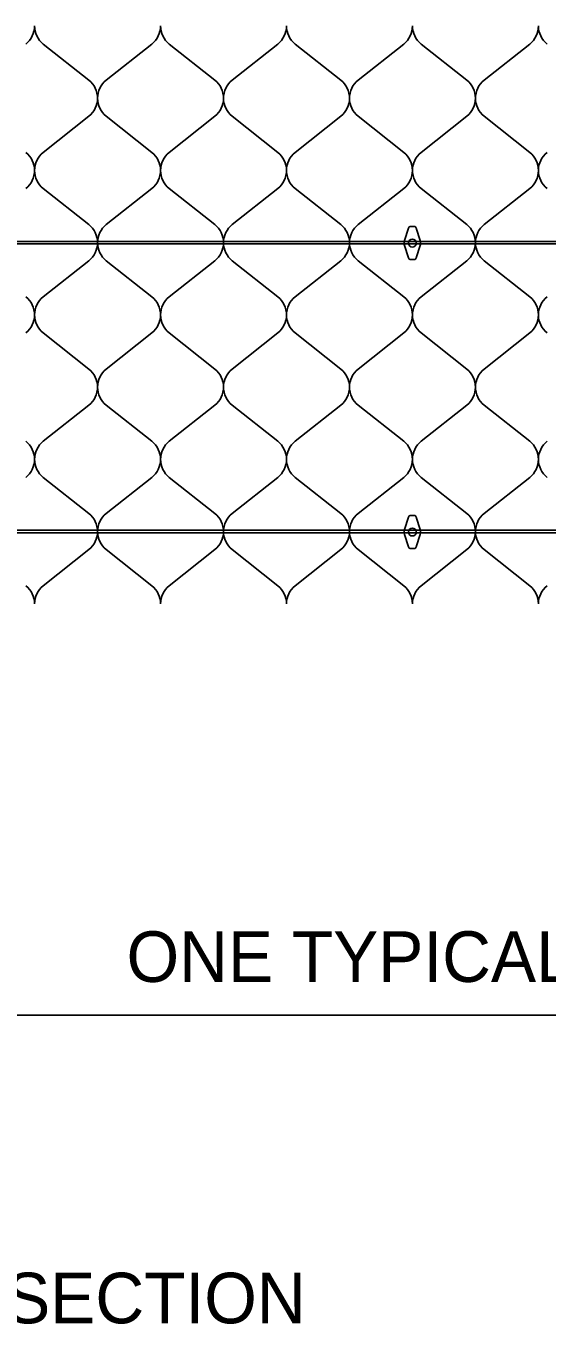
# Model space of a CAD drawing. Extents: x 638850 to 644908, y 297188 to 298900.
# Drawn here: x 641377.6 to 641405.3, y 298214 to 298282.9 of the extents above; entities that cross this region are included whole.
import ezdxf

# ---------------------------------------------------------------- set-up
doc = ezdxf.new("R2010")
doc.units = 0
for name, color, linetype in [('2', 7, 'Continuous'), ('4', 7, 'Continuous'), ('5', 7, 'Continuous'), ('7', 7, 'Continuous'), ('8', 7, 'Continuous')]:
    doc.layers.add(name, color=color, linetype=linetype)

msp = doc.modelspace()

# ---------------------------------------------------------------- linework, layer by layer
at = {"layer": '2'}
for p, q in [((641378.485, 298281.977), (641380.918, 298280.059)), ((641381.834, 298280.059), (641384.266, 298281.977)), ((641385.184, 298281.977), (641387.616, 298280.059)), ((641388.532, 298280.059), (641390.964, 298281.977)), ((641391.882, 298281.977), (641394.314, 298280.059)), ((641395.23, 298280.059), (641397.663, 298281.977)), ((641398.58, 298281.977), (641401.012, 298280.059)), ((641401.929, 298280.059), (641404.361, 298281.977)), ((641380.918, 298278.139), (641378.485, 298276.22)), ((641384.266, 298276.22), (641381.834, 298278.139)), ((641387.616, 298278.139), (641385.184, 298276.22)), ((641390.964, 298276.22), (641388.532, 298278.139)), ((641394.314, 298278.139), (641391.882, 298276.22)), ((641397.663, 298276.22), (641395.23, 298278.139)), ((641401.012, 298278.139), (641398.58, 298276.22)), ((641404.361, 298276.22), (641401.929, 298278.139)), ((641378.485, 298274.3), (641380.918, 298272.382)), ((641381.834, 298272.382), (641384.266, 298274.3)), ((641385.184, 298274.3), (641387.616, 298272.382)), ((641388.532, 298272.382), (641390.964, 298274.3)), ((641391.882, 298274.3), (641394.314, 298272.382)), ((641395.23, 298272.382), (641397.663, 298274.3)), ((641398.58, 298274.3), (641401.012, 298272.382)), ((641401.929, 298272.382), (641404.361, 298274.3)), ((641380.918, 298270.462), (641378.485, 298268.543)), ((641384.266, 298268.543), (641381.834, 298270.462)), ((641387.616, 298270.462), (641385.184, 298268.543)), ((641390.964, 298268.543), (641388.532, 298270.462)), ((641394.314, 298270.462), (641391.882, 298268.543)), ((641397.663, 298268.543), (641395.23, 298270.462)), ((641401.012, 298270.462), (641398.58, 298268.543)), ((641404.361, 298268.543), (641401.929, 298270.462)), ((641378.485, 298266.623), (641380.918, 298264.705)), ((641381.834, 298264.705), (641384.266, 298266.623)), ((641385.184, 298266.623), (641387.616, 298264.705)), ((641388.532, 298264.705), (641390.964, 298266.623)), ((641391.882, 298266.623), (641394.314, 298264.705)), ((641395.23, 298264.705), (641397.663, 298266.623)), ((641398.58, 298266.623), (641401.012, 298264.705)), ((641401.929, 298264.705), (641404.361, 298266.623)), ((641380.918, 298262.785), (641378.485, 298260.866)), ((641384.266, 298260.866), (641381.834, 298262.785)), ((641387.616, 298262.785), (641385.184, 298260.866)), ((641390.964, 298260.866), (641388.532, 298262.785)), ((641394.314, 298262.785), (641391.882, 298260.866)), ((641397.663, 298260.866), (641395.23, 298262.785)), ((641401.012, 298262.785), (641398.58, 298260.866)), ((641404.361, 298260.866), (641401.929, 298262.785)), ((641378.485, 298258.948), (641380.918, 298257.03)), ((641381.834, 298257.03), (641384.266, 298258.948)), ((641385.184, 298258.948), (641387.616, 298257.03)), ((641388.532, 298257.03), (641390.964, 298258.948)), ((641391.882, 298258.948), (641394.314, 298257.03)), ((641395.23, 298257.03), (641397.663, 298258.948)), ((641398.58, 298258.948), (641401.012, 298257.03)), ((641401.929, 298257.03), (641404.361, 298258.948)), ((641380.918, 298255.11), (641378.485, 298253.192)), ((641384.266, 298253.192), (641381.834, 298255.11)), ((641387.616, 298255.11), (641385.184, 298253.192)), ((641390.964, 298253.192), (641388.532, 298255.11)), ((641394.314, 298255.11), (641391.882, 298253.192)), ((641397.663, 298253.192), (641395.23, 298255.11)), ((641401.012, 298255.11), (641398.58, 298253.192)), ((641404.361, 298253.192), (641401.929, 298255.11))]:
    msp.add_line(p, q, dxfattribs=at)
for centre, start, end in [((641376.792, 298282.937), 308.94823, 0), ((641379.261, 298282.937), 180, 231.05177), ((641383.49, 298282.937), 308.94823, 0), ((641385.96, 298282.937), 180, 231.05177), ((641390.188, 298282.937), 308.94823, 0), ((641392.658, 298282.937), 180, 231.05177), ((641396.887, 298282.937), 308.94823, 0), ((641399.356, 298282.937), 180, 231.05177), ((641403.585, 298282.937), 308.94823, 0), ((641406.054, 298282.937), 180, 231.05177), ((641380.141, 298279.099), 0, 51.05177), ((641382.61, 298279.099), 128.94823, 180), ((641386.839, 298279.099), 0, 51.05177), ((641389.309, 298279.099), 128.94823, 180), ((641393.538, 298279.099), 0, 51.05177), ((641396.007, 298279.099), 128.94823, 180), ((641400.236, 298279.099), 0, 51.05177), ((641402.705, 298279.099), 128.94823, 180), ((641380.141, 298279.099), 308.94823, 0), ((641382.61, 298279.099), 180, 231.05177), ((641386.839, 298279.099), 308.94823, 0), ((641389.309, 298279.099), 180, 231.05177), ((641393.538, 298279.099), 308.94823, 0), ((641396.007, 298279.099), 180, 231.05177), ((641400.236, 298279.099), 308.94823, 0), ((641402.705, 298279.099), 180, 231.05177), ((641376.792, 298275.26), 0, 51.05177), ((641379.261, 298275.26), 128.94823, 180), ((641383.49, 298275.26), 0, 51.05177), ((641385.96, 298275.26), 128.94823, 180), ((641390.188, 298275.26), 0, 51.05177), ((641392.658, 298275.26), 128.94823, 180), ((641396.887, 298275.26), 0, 51.05177), ((641399.356, 298275.26), 128.94823, 180), ((641403.585, 298275.26), 0, 51.05177), ((641406.054, 298275.26), 128.94823, 180), ((641376.792, 298275.26), 308.94823, 0), ((641379.261, 298275.26), 180, 231.05177), ((641383.49, 298275.26), 308.94823, 0), ((641385.96, 298275.26), 180, 231.05177), ((641390.188, 298275.26), 308.94823, 0), ((641392.658, 298275.26), 180, 231.05177), ((641396.887, 298275.26), 308.94823, 0), ((641399.356, 298275.26), 180, 231.05177), ((641403.585, 298275.26), 308.94823, 0), ((641406.054, 298275.26), 180, 231.05177), ((641380.141, 298271.422), 0, 51.05177), ((641382.61, 298271.422), 128.94823, 180), ((641386.839, 298271.422), 0, 51.05177), ((641389.309, 298271.422), 128.94823, 180), ((641393.538, 298271.422), 0, 51.05177), ((641396.007, 298271.422), 128.94823, 180), ((641400.236, 298271.422), 0, 51.05177), ((641402.705, 298271.422), 128.94823, 180), ((641380.141, 298271.422), 308.94823, 0), ((641382.61, 298271.422), 180, 231.05177), ((641386.839, 298271.422), 308.94823, 0), ((641389.309, 298271.422), 180, 231.05177), ((641393.538, 298271.422), 308.94823, 0), ((641396.007, 298271.422), 180, 231.05177), ((641400.236, 298271.422), 308.94823, 0), ((641402.705, 298271.422), 180, 231.05177), ((641376.792, 298267.583), 0, 51.05177), ((641379.261, 298267.583), 128.94823, 180), ((641383.49, 298267.583), 0, 51.05177), ((641385.96, 298267.583), 128.94823, 180), ((641390.188, 298267.583), 0, 51.05177), ((641392.658, 298267.583), 128.94823, 180), ((641396.887, 298267.583), 0, 51.05177), ((641399.356, 298267.583), 128.94823, 180), ((641403.585, 298267.583), 0, 51.05177), ((641406.054, 298267.583), 128.94823, 180), ((641376.792, 298267.583), 308.94823, 0), ((641379.261, 298267.583), 180, 231.05177), ((641383.49, 298267.583), 308.94823, 0), ((641385.96, 298267.583), 180, 231.05177), ((641390.188, 298267.583), 308.94823, 0), ((641392.658, 298267.583), 180, 231.05177), ((641396.887, 298267.583), 308.94823, 0), ((641399.356, 298267.583), 180, 231.05177), ((641403.585, 298267.583), 308.94823, 0), ((641406.054, 298267.583), 180, 231.05177), ((641380.141, 298263.745), 0, 51.05177), ((641382.61, 298263.745), 128.94823, 180), ((641386.839, 298263.745), 0, 51.05177), ((641389.309, 298263.745), 128.94823, 180), ((641393.538, 298263.745), 0, 51.05177), ((641396.007, 298263.745), 128.94823, 180), ((641400.236, 298263.745), 0, 51.05177), ((641402.705, 298263.745), 128.94823, 180), ((641380.141, 298263.745), 308.94823, 0), ((641382.61, 298263.745), 180, 231.05177), ((641386.839, 298263.745), 308.94823, 0), ((641389.309, 298263.745), 180, 231.05177), ((641393.538, 298263.745), 308.94823, 0), ((641396.007, 298263.745), 180, 231.05177), ((641400.236, 298263.745), 308.94823, 0), ((641402.705, 298263.745), 180, 231.05177), ((641376.792, 298259.906), 0, 51.05177), ((641379.261, 298259.906), 128.94823, 180), ((641383.49, 298259.906), 0, 51.05177), ((641385.96, 298259.906), 128.94823, 180), ((641390.188, 298259.906), 0, 51.05177), ((641392.658, 298259.906), 128.94823, 180), ((641396.887, 298259.906), 0, 51.05177), ((641399.356, 298259.906), 128.94823, 180), ((641403.585, 298259.906), 0, 51.05177), ((641406.054, 298259.906), 128.94823, 180), ((641376.792, 298259.908), 308.94823, 0), ((641379.261, 298259.908), 180, 231.05177), ((641383.49, 298259.908), 308.94823, 0), ((641385.96, 298259.908), 180, 231.05177), ((641390.188, 298259.908), 308.94823, 0), ((641392.658, 298259.908), 180, 231.05177), ((641396.887, 298259.908), 308.94823, 0), ((641399.356, 298259.908), 180, 231.05177), ((641403.585, 298259.908), 308.94823, 0), ((641406.054, 298259.908), 180, 231.05177), ((641380.141, 298256.07), 0, 51.05177), ((641382.61, 298256.07), 128.94823, 180), ((641386.839, 298256.07), 0, 51.05177), ((641389.309, 298256.07), 128.94823, 180), ((641393.538, 298256.07), 0, 51.05177), ((641396.007, 298256.07), 128.94823, 180), ((641400.236, 298256.07), 0, 51.05177), ((641402.705, 298256.07), 128.94823, 180), ((641380.141, 298256.07), 308.94823, 0), ((641382.61, 298256.07), 180, 231.05177), ((641386.839, 298256.07), 308.94823, 0), ((641389.309, 298256.07), 180, 231.05177), ((641393.538, 298256.07), 308.94823, 0), ((641396.007, 298256.07), 180, 231.05177), ((641400.236, 298256.07), 308.94823, 0), ((641402.705, 298256.07), 180, 231.05177), ((641376.792, 298252.232), 0, 51.05177), ((641379.261, 298252.232), 128.94823, 180), ((641383.49, 298252.232), 0, 51.05177), ((641385.96, 298252.232), 128.94823, 180), ((641390.188, 298252.232), 0, 51.05177), ((641392.658, 298252.232), 128.94823, 180), ((641396.887, 298252.232), 0, 51.05177), ((641399.356, 298252.232), 128.94823, 180), ((641403.585, 298252.232), 0, 51.05177), ((641406.054, 298252.232), 128.94823, 180)]:
    msp.add_arc(centre, 1.235, start, end, dxfattribs=at)
at = {"layer": '5'}
for points in [[(641339.533, 298271.491), (641564.457, 298271.491), (641564.457, 298271.356), (641339.533, 298271.356)], [(641339.533, 298256.137), (641564.457, 298256.137), (641564.457, 298256.002), (641339.533, 298256.002)]]:
    msp.add_lwpolyline(points, close=True, dxfattribs=at)
at = {"layer": '7'}
msp.add_line((641341.167, 298230.373), (641535.445, 298230.373), dxfattribs=at)
at = {"layer": '8'}
for p, q in [((641397.906, 298272.185), (641397.698, 298271.534)), ((641398.201, 298272.28), (641398.033, 298272.28)), ((641398.535, 298271.534), (641398.327, 298272.185)), ((641397.906, 298270.614), (641397.698, 298271.264)), ((641398.535, 298271.264), (641398.327, 298270.614)), ((641398.201, 298270.519), (641398.033, 298270.519)), ((641397.906, 298256.829), (641397.698, 298256.178)), ((641398.201, 298256.923), (641398.033, 298256.923)), ((641398.535, 298256.178), (641398.327, 298256.829)), ((641397.906, 298255.257), (641397.698, 298255.908)), ((641398.535, 298255.908), (641398.327, 298255.257)), ((641398.201, 298255.163), (641398.033, 298255.163))]:
    msp.add_line(p, q, dxfattribs=at)
for centre in [(641398.117, 298271.399), (641398.117, 298256.043)]:
    msp.add_circle(centre, 0.209, dxfattribs=at)
for centre, radius, start, end in [((641398.034, 298272.145), 0.135, 89.99993, 162.29798), ((641398.199, 298272.145), 0.135, 17.70205, 89.99998), ((641398.117, 298271.399), 0.44, 162.29741, 197.70221), ((641398.117, 298271.399), 0.44, 342.29748, 17.70215), ((641398.034, 298270.654), 0.135, 197.70195, 270.00005), ((641398.199, 298270.654), 0.135, 269.99995, 342.2979), ((641398.034, 298256.788), 0.135, 89.99993, 162.29798), ((641398.199, 298256.788), 0.135, 17.70205, 89.99998), ((641398.117, 298256.043), 0.44, 162.29741, 197.70221), ((641398.117, 298256.043), 0.44, 342.29748, 17.70215), ((641398.034, 298255.298), 0.135, 197.70195, 270.00005), ((641398.199, 298255.298), 0.135, 269.99995, 342.2979)]:
    msp.add_arc(centre, radius, start, end, dxfattribs=at)

# ---------------------------------------------------------------- texts
at = {"layer": '4'}
for s, p in [('ONE TYPICAL GEOCELL SECTION - LENGTH VARIES', (641382.918, 298232.137)), ('5 TENDONS/GEOCELL SECTION', (641336.901, 298213.995))]:
    msp.add_text(s, height=2.68875, dxfattribs=at).set_placement(p)

doc.saveas('drawing.dxf')
